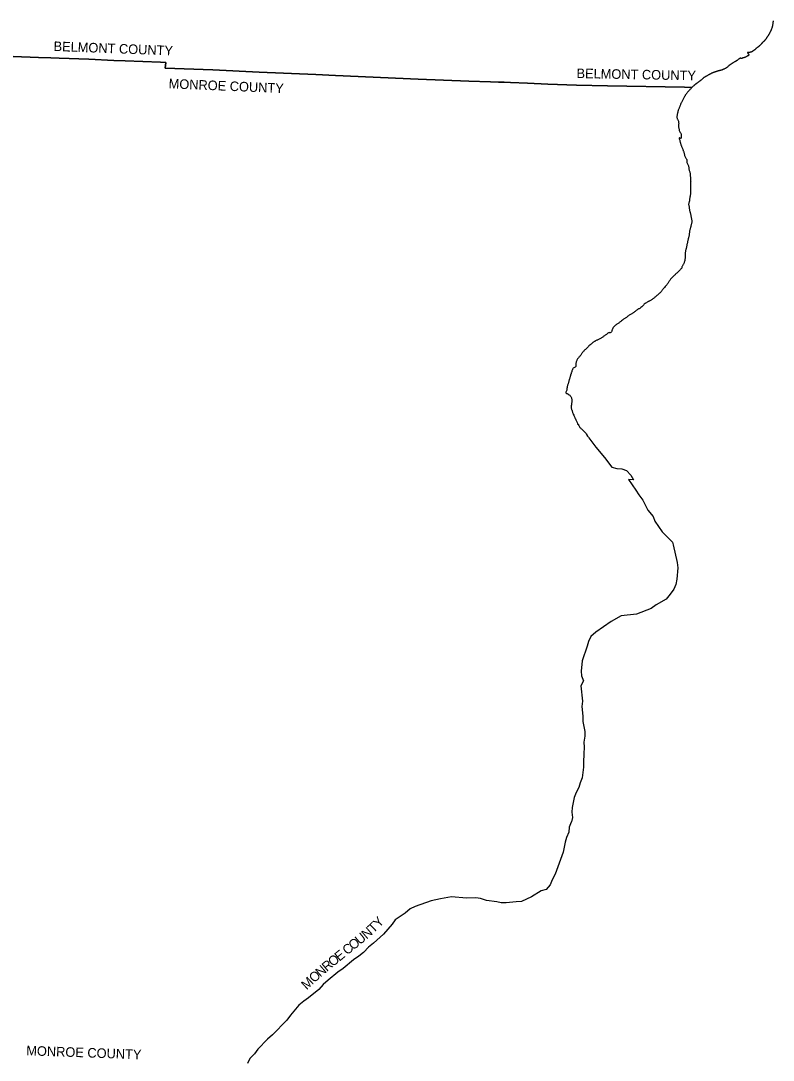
# Model space of a CAD drawing. Extents: x 2043100 to 2470832, y 443715 to 810583.
# Drawn here: x 2369628 to 2448259, y 576519 to 685140 of the extents above; entities that cross this region are included whole.
import ezdxf

# ---------------------------------------------------------------- set-up
doc = ezdxf.new("R2010")
doc.units = 0
doc.layers.add('GM_X_Adjacent_County', color=7, linetype='Continuous')
doc.layers.add('GM_X_Adjacent_County_Text', color=7, linetype='Continuous')

msp = doc.modelspace()

# ---------------------------------------------------------------- linework, layer by layer
at = {"layer": 'GM_X_Adjacent_County'}
for points in [[(2448259, 685150), (2448248, 685090), (2448244, 685065), (2448239, 685033), (2448235, 685009), (2448232, 684989), (2448228, 684967), (2448226, 684941), (2448221, 684917), (2448217, 684885), (2448212, 684858), (2448210, 684834), (2448204, 684812), (2448203, 684790), (2448190, 684730), (2448188, 684708), (2448182, 684686), (2448179, 684663), (2448173, 684627), (2448169, 684607), (2448168, 684585), (2448162, 684551), (2448155, 684523), (2448147, 684493), (2448142, 684466), (2448138, 684446), (2448132, 684422), (2448123, 684394), (2448115, 684362), (2448094, 684295), (2448085, 684275), (2448075, 684253), (2448062, 684223), (2448052, 684198), (2448042, 684176), (2448033, 684156), (2448025, 684136), (2448015, 684110), (2448002, 684087), (2447988, 684061), (2447969, 684021), (2447957, 683998), (2447939, 683970), (2447926, 683946), (2447916, 683920), (2447907, 683899), (2447885, 683851), (2447870, 683821), (2447860, 683796), (2447850, 683776), (2447837, 683752), (2447819, 683727), (2447804, 683703), (2447762, 683646), (2447749, 683626), (2447735, 683596), (2447720, 683576), (2447704, 683551), (2447688, 683529), (2447675, 683507), (2447659, 683484), (2447633, 683452), (2447618, 683425), (2447608, 683405), (2447589, 683379), (2447571, 683355), (2447555, 683322), (2447528, 683290), (2447514, 683265), (2447499, 683245), (2447475, 683217), (2447446, 683178), (2447432, 683154), (2447418, 683134), (2447399, 683109), (2447379, 683091), (2447348, 683058), (2447326, 683034), (2447306, 683013), (2447285, 682997), (2447265, 682973), (2447245, 682958), (2447225, 682938), (2447202, 682920), (2447178, 682891), (2447145, 682864), (2447111, 682830), (2447090, 682801), (2447050, 682763), (2447033, 682736), (2447015, 682716), (2446985, 682685), (2446962, 682657), (2446926, 682622), (2446903, 682598), (2446873, 682573), (2446849, 682549), (2446824, 682526), (2446804, 682506), (2446784, 682494), (2446763, 682471), (2446741, 682459), (2446711, 682432), (2446683, 682414), (2446648, 682389), (2446616, 682365), (2446590, 682346), (2446569, 682326), (2446545, 682309), (2446521, 682287), (2446486, 682260), (2446458, 682236), (2446427, 682213), (2446379, 682168), (2446359, 682154), (2446326, 682121), (2446294, 682103), (2446271, 682072), (2446231, 682052), (2446201, 682027), (2446164, 681998), (2446140, 681984), (2446116, 681967), (2446085, 681943), (2446055, 681926), (2446029, 681910), (2446009, 681897), (2445987, 681889), (2445944, 681866), (2445912, 681858), (2445886, 681853), (2445858, 681847), (2445802, 681838), (2445774, 681831), (2445752, 681827), (2445726, 681823), (2445702, 681820), (2445680, 681820), (2445640, 681827), (2445620, 681833), (2445596, 681841), (2445576, 681842), (2445560, 681818), (2445561, 681798), (2445573, 681778), (2445597, 681756), (2445616, 681737), (2445636, 681717), (2445658, 681693), (2445677, 681671), (2445691, 681648), (2445701, 681624), (2445704, 681602), (2445704, 681580), (2445697, 681558), (2445683, 681537), (2445663, 681509), (2445644, 681494), (2445618, 681480), (2445586, 681461), (2445562, 681449), (2445542, 681437), (2445517, 681424), (2445493, 681412), (2445467, 681395), (2445445, 681383), (2445415, 681370), (2445393, 681362), (2445374, 681354), (2445348, 681339), (2445308, 681318), (2445286, 681310), (2445266, 681302), (2445241, 681291), (2445215, 681283), (2445195, 681278), (2445175, 681274), (2445155, 681268), (2445131, 681261), (2445101, 681255), (2445079, 681250), (2445055, 681244), (2445031, 681234), (2445008, 681219), (2444986, 681213), (2444958, 681208), (2444934, 681210), (2444912, 681216), (2444891, 681223), (2444865, 681229), (2444845, 681233), (2444815, 681230), (2444784, 681215), (2444758, 681203), (2444734, 681189), (2444704, 681162), (2444677, 681142), (2444645, 681119), (2444621, 681098), (2444598, 681080), (2444576, 681062), (2444556, 681045), (2444530, 681027), (2444511, 681014), (2444487, 680996), (2444461, 680974), (2444439, 680963), (2444404, 680938), (2444370, 680918), (2444338, 680895), (2444315, 680883), (2444293, 680872), (2444269, 680856), (2444247, 680850), (2444223, 680837), (2444201, 680825), (2444180, 680814), (2444094, 680767), (2444073, 680750), (2444043, 680734), (2444019, 680723), (2443999, 680703), (2443979, 680691), (2443960, 680674), (2443938, 680662), (2443914, 680648), (2443890, 680631), (2443871, 680619), (2443845, 680604), (2443811, 680580), (2443783, 680563), (2443758, 680551), (2443738, 680538), (2443710, 680520), (2443684, 680495), (2443661, 680475), (2443635, 680452), (2443612, 680424), (2443586, 680409), (2443560, 680383), (2443507, 680332), (2443477, 680307), (2443454, 680287), (2443430, 680262), (2443410, 680254), (2443380, 680234), (2443351, 680217), (2443321, 680196), (2443301, 680190), (2443275, 680170), (2443226, 680139), (2443174, 680114), (2443134, 680097), (2443105, 680081), (2443079, 680070), (2443053, 680062), (2443021, 680049), (2442995, 680039), (2442971, 680030), (2442946, 680018), (2442918, 680005), (2442888, 679997), (2442860, 679990), (2442832, 679982), (2442810, 679975), (2442790, 679969), (2442762, 679961), (2442735, 679954), (2442709, 679948), (2442683, 679939), (2442661, 679933), (2442633, 679926), (2442603, 679920), (2442577, 679913), (2442549, 679909), (2442519, 679900), (2442499, 679896), (2442472, 679887), (2442424, 679871), (2442388, 679860), (2442368, 679854), (2442344, 679847), (2442316, 679839), (2442284, 679830), (2442262, 679822), (2442235, 679813), (2442211, 679803), (2442185, 679792), (2442151, 679782), (2442127, 679775), (2442105, 679767), (2442071, 679752), (2442052, 679748), (2442028, 679740), (2442000, 679727), (2441976, 679719), (2441932, 679698), (2441906, 679689), (2441877, 679675), (2441849, 679662), (2441825, 679650), (2441803, 679642), (2441769, 679627), (2441746, 679613), (2441722, 679602), (2441694, 679588), (2441660, 679571), (2441636, 679559), (2441603, 679540), (2441577, 679523), (2441555, 679515), (2441527, 679497), (2441494, 679480), (2441466, 679467), (2441402, 679434), (2441377, 679414), (2441353, 679405), (2441323, 679385), (2441277, 679358), (2441214, 679317), (2441192, 679302), (2441172, 679292), (2441147, 679272), (2441125, 679265), (2441095, 679247), (2441065, 679226), (2441041, 679218), (2441016, 679197), (2440992, 679179), (2440972, 679166), (2440953, 679146), (2440933, 679128), (2440917, 679107), (2440891, 679091), (2440868, 679062), (2440842, 679042), (2440813, 679015), (2440789, 678999), (2440757, 678974), (2440724, 678944), (2440696, 678927), (2440678, 678905), (2440658, 678891), (2440631, 678860), (2440601, 678840), (2440573, 678825), (2440542, 678804), (2440520, 678790), (2440494, 678772), (2440472, 678759), (2440445, 678739), (2440419, 678718), (2440399, 678704), (2440376, 678685), (2440356, 678671), (2440332, 678649), (2440310, 678638), (2440289, 678624), (2440261, 678607), (2440233, 678587), (2440205, 678562), (2440184, 678546), (2440154, 678523), (2440126, 678499), (2440107, 678486), (2440087, 678466), (2440067, 678448), (2440045, 678431), (2440026, 678417), (2440000, 678392), (2439978, 678376), (2439955, 678358), (2439903, 678313), (2439884, 678292), (2439844, 678260), (2439820, 678241), (2439742, 678168), (2439733, 678153), (2438985, 678196), (2430944, 678349), (2427696, 678411), (2424709, 678511), (2422593, 678621), (2420789, 678695), (2420130, 678718), (2419551, 678737), (2418710, 678760), (2416450, 678822), (2411155, 679024), (2402511, 679420), (2400450, 679514), (2394550, 679784), (2389687, 680028), (2384731, 680186), (2384795, 680789), (2384227, 680821), (2380536, 680958), (2379351, 681002), (2376747, 681131), (2373629, 681222), (2372775, 681255), (2371483, 681304), (2367034, 681467)], [(2367034, 681467), (2371483, 681304), (2372775, 681255), (2373629, 681222), (2376747, 681131), (2379351, 681002), (2380536, 680958), (2384227, 680821), (2384795, 680789), (2384731, 680186), (2389687, 680028), (2394550, 679784), (2400450, 679514), (2402511, 679420), (2411155, 679024), (2416450, 678822), (2418710, 678760), (2419551, 678737), (2420130, 678718), (2420789, 678695), (2422593, 678621), (2424709, 678511), (2427696, 678411), (2430944, 678349), (2438985, 678196), (2439733, 678153), (2439674, 678051), (2439618, 678010), (2439560, 677951), (2439507, 677885), (2439452, 677822), (2439383, 677753), (2439319, 677686), (2439262, 677618), (2439213, 677547), (2439153, 677482), (2439116, 677429), (2439075, 677366), (2439042, 677304), (2438993, 677239), (2438961, 677172), (2438916, 677099), (2438883, 677032), (2438859, 676964), (2438768, 676808), (2438733, 676745), (2438702, 676678), (2438679, 676618), (2438635, 676551), (2438606, 676478), (2438581, 676410), (2438568, 676357), (2438540, 676289), (2438515, 676226), (2438492, 676176), (2438471, 676125), (2438446, 676057), (2438427, 675994), (2438405, 675924), (2438368, 675857), (2438339, 675788), (2438322, 675736), (2438307, 675683), (2438288, 675617), (2438277, 675567), (2438268, 675516), (2438256, 675452), (2438235, 675382), (2438222, 675317), (2438207, 675249), (2438197, 675177), (2438196, 675114), (2438201, 675046), (2438209, 674966), (2438220, 674911), (2438263, 674849), (2438300, 674778), (2438317, 674726), (2438344, 674657), (2438361, 674595), (2438375, 674525), (2438386, 674455), (2438385, 674405), (2438376, 674337), (2438373, 674283), (2438370, 674228), (2438366, 674164), (2438371, 674094), (2438378, 674026), (2438387, 673960), (2438401, 673891), (2438416, 673819), (2438446, 673687), (2438468, 673611), (2438497, 673546), (2438546, 673477), (2438600, 673410), (2438629, 673340), (2438634, 673270), (2438633, 673210), (2438630, 673144), (2438630, 673080), (2438625, 673030), (2438624, 672959), (2438625, 672889), (2438566, 672844), (2438509, 672895), (2438449, 672936), (2438416, 672883), (2438437, 672816), (2438464, 672742), (2438497, 672676), (2438505, 672605), (2438508, 672544), (2438529, 672487), (2438542, 672427), (2438563, 672369), (2438580, 672317), (2438597, 672256), (2438619, 672184), (2438646, 672116), (2438665, 672065), (2438688, 671999), (2438709, 671945), (2438736, 671876), (2438772, 671802), (2438803, 671725), (2438822, 671671), (2438843, 671619), (2438866, 671562), (2438881, 671508), (2438908, 671436), (2438931, 671381), (2438949, 671315), (2438968, 671245), (2438977, 671157), (2438986, 671105), (2439003, 671051), (2439022, 670998), (2439046, 670930), (2439079, 670856), (2439118, 670801), (2439161, 670750), (2439202, 670684), (2439219, 670631), (2439232, 670563), (2439230, 670495), (2439225, 670430), (2439228, 670372), (2439243, 670321), (2439280, 670247), (2439317, 670194), (2439350, 670132), (2439382, 670057), (2439403, 669987), (2439418, 669915), (2439428, 669837), (2439435, 669767), (2439442, 669701), (2439452, 669645), (2439461, 669571), (2439478, 669505), (2439514, 669428), (2439547, 669342), (2439560, 669291), (2439570, 669209), (2439573, 669130), (2439579, 669018), (2439589, 668942), (2439594, 668888), (2439599, 668820), (2439606, 668758), (2439615, 668692), (2439625, 668622), (2439628, 668564), (2439629, 668498), (2439632, 668432), (2439633, 668366), (2439629, 668296), (2439626, 668239), (2439623, 668161), (2439618, 668103), (2439613, 668047), (2439614, 667997), (2439613, 667940), (2439612, 667886), (2439614, 667808), (2439613, 667740), (2439608, 667688), (2439611, 667622), (2439615, 667566), (2439619, 667341), (2439626, 667261), (2439625, 667195), (2439625, 667141), (2439618, 667068), (2439603, 667002), (2439583, 666915), (2439572, 666851), (2439563, 666791), (2439550, 666736), (2439545, 666680), (2439531, 666602), (2439526, 666531), (2439517, 666465), (2439510, 666409), (2439498, 666322), (2439472, 666222), (2439459, 666169), (2439444, 666101), (2439431, 666038), (2439416, 665988), (2439422, 665930), (2439439, 665864), (2439450, 665808), (2439465, 665748), (2439482, 665670), (2439490, 665584), (2439493, 665518), (2439500, 665452), (2439514, 665392), (2439527, 665324), (2439540, 665254), (2439553, 665192), (2439568, 665130), (2439584, 665059), (2439603, 664989), (2439618, 664935), (2439635, 664871), (2439657, 664803), (2439666, 664739), (2439675, 664667), (2439684, 664607), (2439702, 664537), (2439713, 664484), (2439728, 664420), (2439735, 664366), (2439744, 664298), (2439747, 664234), (2439746, 664167), (2439746, 664099), (2439741, 664049), (2439726, 663974), (2439713, 663906), (2439702, 663854), (2439688, 663791), (2439667, 663729), (2439652, 663674), (2439633, 663618), (2439618, 663561), (2439601, 663489), (2439589, 663420), (2439568, 663348), (2439551, 663297), (2439538, 663247), (2439527, 663178), (2439519, 663112), (2439522, 663015), (2439499, 662971), (2439484, 662907), (2439487, 662853), (2439481, 662795), (2439474, 662744), (2439465, 662694), (2439452, 662638), (2439425, 662561), (2439408, 662506), (2439391, 662438), (2439377, 662373), (2439362, 662295), (2439350, 662217), (2439333, 662142), (2439314, 662067), (2439300, 662013), (2439285, 661947), (2439270, 661878), (2439261, 661828), (2439248, 661761), (2439232, 661687), (2439217, 661626), (2439204, 661560), (2439193, 661498), (2439182, 661441), (2439169, 661389), (2439156, 661331), (2439136, 661252), (2439121, 661194), (2439106, 661131), (2439099, 661091), (2439092, 661053), (2439083, 661002), (2439066, 660930), (2439061, 660862), (2439061, 660791), (2439064, 660705), (2439067, 660651), (2439071, 660561), (2439070, 660489), (2439066, 660409), (2439048, 660314), (2439033, 660224), (2439023, 660143), (2439012, 660079), (2438992, 659994), (2438969, 659918), (2438943, 659849), (2438912, 659782), (2438883, 659724), (2438844, 659655), (2438808, 659596), (2438775, 659527), (2438752, 659476), (2438723, 659412), (2438693, 659327), (2438660, 659270), (2438621, 659203), (2438560, 659134), (2438496, 659067), (2438423, 658995), (2438368, 658944), (2438300, 658876), (2438240, 658829), (2438170, 658764), (2438117, 658717), (2438062, 658663), (2437997, 658598), (2437936, 658543), (2437859, 658477), (2437801, 658424), (2437756, 658371), (2437693, 658305), (2437634, 658236), (2437577, 658185), (2437540, 658128), (2437488, 658053), (2437445, 657996), (2437400, 657925), (2437359, 657872), (2437318, 657815), (2437283, 657758), (2437239, 657689), (2437176, 657614), (2437143, 657553), (2437077, 657478), (2437018, 657419), (2436967, 657368), (2436895, 657282), (2436820, 657200), (2436764, 657143), (2436715, 657074), (2436665, 656989), (2436620, 656932), (2436561, 656855), (2436504, 656794), (2436438, 656728), (2436367, 656667), (2436298, 656609), (2436235, 656550), (2436169, 656479), (2436102, 656417), (2436027, 656348), (2435974, 656297), (2435901, 656245), (2435842, 656198), (2435791, 656163), (2435734, 656120), (2435677, 656074), (2435612, 656023), (2435543, 655968), (2435491, 655941), (2435430, 655907), (2435361, 655874), (2435309, 655851), (2435250, 655818), (2435196, 655797), (2435143, 655770), (2435082, 655736), (2435003, 655683), (2434924, 655633), (2434862, 655590), (2434788, 655526), (2434733, 655473), (2434688, 655420), (2434625, 655355), (2434582, 655304), (2434519, 655245), (2434439, 655171), (2434370, 655122), (2434304, 655086), (2434251, 655055), (2434190, 655026), (2434138, 654997), (2434077, 654952), (2434020, 654909), (2433953, 654853), (2433894, 654814), (2433827, 654769), (2433770, 654726), (2433689, 654670), (2433638, 654633), (2433582, 654598), (2433529, 654561), (2433476, 654520), (2433411, 654476), (2433340, 654431), (2433284, 654404), (2433223, 654361), (2433152, 654311), (2433083, 654262), (2433032, 654221), (2432977, 654180), (2432925, 654149), (2432862, 654111), (2432797, 654076), (2432742, 654039), (2432682, 653998), (2432625, 653955), (2432556, 653897), (2432495, 653850), (2432413, 653790), (2432336, 653729), (2432281, 653688), (2432222, 653638), (2432170, 653595), (2432115, 653554), (2432060, 653515), (2431989, 653466), (2431928, 653424), (2431849, 653369), (2431792, 653334), (2431740, 653301), (2431680, 653233), (2431627, 653176), (2431582, 653123), (2431547, 653073), (2431502, 653002), (2431462, 652925), (2431437, 652868), (2431420, 652814), (2431407, 652764), (2431378, 652691), (2431343, 652624), (2431293, 652563), (2431227, 652534), (2431163, 652539), (2431099, 652553), (2431031, 652534), (2430970, 652479), (2430907, 652430), (2430837, 652370), (2430762, 652313), (2430707, 652270), (2430636, 652216), (2430563, 652173), (2430505, 652132), (2430454, 652093), (2430375, 652043), (2430324, 652006), (2430263, 651967), (2430207, 651932), (2430138, 651894), (2430063, 651863), (2430003, 651836), (2429942, 651808), (2429885, 651779), (2429815, 651750), (2429750, 651723), (2429687, 651681), (2429623, 651642), (2429556, 651609), (2429491, 651569), (2429420, 651510), (2429367, 651471), (2429300, 651424), (2429223, 651360), (2429168, 651321), (2429093, 651255), (2429007, 651172), (2428960, 651119), (2428909, 651066), (2428844, 651000), (2428788, 650931), (2428707, 650854), (2428642, 650794), (2428581, 650743), (2428518, 650680), (2428466, 650625), (2428410, 650580), (2428354, 650500), (2428305, 650441), (2428262, 650384), (2428223, 650324), (2428188, 650271), (2428150, 650210), (2428109, 650155), (2428060, 650086), (2428013, 650035), (2427952, 649976), (2427909, 649921), (2427855, 649854), (2427816, 649801), (2427779, 649730), (2427750, 649680), (2427727, 649627), (2427702, 649571), (2427681, 649504), (2427653, 649416), (2427642, 649345), (2427636, 649279), (2427639, 649207), (2427646, 649137), (2427641, 649075), (2427623, 649018), (2427556, 648957), (2427481, 648912), (2427411, 648880), (2427342, 648827), (2427315, 648776), (2427300, 648722), (2427283, 648670), (2427254, 648619), (2427231, 648560), (2427211, 648490), (2427178, 648403), (2427156, 648335), (2427133, 648252), (2427114, 648198), (2427090, 648105), (2427069, 648047), (2427054, 647986), (2427037, 647930), (2427011, 647863), (2426992, 647797), (2426971, 647726), (2426951, 647632), (2426936, 647572), (2426910, 647507), (2426893, 647449), (2426870, 647368), (2426849, 647312), (2426829, 647247), (2426814, 647187), (2426791, 647124), (2426772, 647050), (2426759, 646987), (2426741, 646921), (2426730, 646861), (2426715, 646792), (2426702, 646736), (2426694, 646666), (2426689, 646606), (2426676, 646523), (2426661, 646471), (2426633, 646400), (2426598, 646331), (2426579, 646259), (2426654, 646198), (2426713, 646175), (2426787, 646149), (2426848, 646116), (2426923, 646063), (2426994, 646011), (2427055, 645960), (2427102, 645876), (2427139, 645809), (2427166, 645744), (2427184, 645668), (2427199, 645594), (2427206, 645542), (2427212, 645430), (2427209, 645372), (2427207, 645304), (2427202, 645254), (2427191, 645189), (2427184, 645125), (2427177, 645071), (2427163, 644997), (2427154, 644900), (2427147, 644846), (2427151, 644656), (2427164, 644586), (2427188, 644516), (2427217, 644461), (2427238, 644403), (2427255, 644331), (2427272, 644270), (2427301, 644218), (2427328, 644151), (2427348, 644075), (2427369, 644019), (2427413, 643920), (2427458, 643839), (2427492, 643743), (2427523, 643672), (2427561, 643588), (2427600, 643531), (2427641, 643456), (2427673, 643368), (2427706, 643291), (2427735, 643225), (2427758, 643161), (2427792, 643080), (2427821, 643004), (2427859, 642935), (2427931, 642832), (2427966, 642775), (2428001, 642724), (2428046, 642654), (2428107, 642593), (2428172, 642527), (2428225, 642486), (2428298, 642435), (2428359, 642374), (2428440, 642289), (2428505, 642231), (2428566, 642166), (2428611, 642110), (2428665, 642041), (2428724, 641960), (2428772, 641885), (2428799, 641828), (2428854, 641747), (2428899, 641685), (2428954, 641620), (2428981, 641569), (2429715, 640567), (2430632, 639514), (2431408, 638486), (2431917, 638366), (2432446, 638320), (2432943, 638141), (2433389, 637644), (2433652, 637176), (2433146, 637193), (2433909, 636098), (2434214, 635594), (2434630, 635032), (2435153, 633983), (2435705, 633352), (2435902, 632847), (2436640, 631721), (2437720, 630659), (2437787, 630384), (2438235, 628534), (2438284, 627983), (2438179, 626804), (2438074, 626245), (2437858, 625747), (2437501, 625233), (2437071, 624716), (2436016, 624107), (2435511, 623730), (2433963, 623131), (2432386, 622941), (2431327, 622370), (2429736, 621259), (2429205, 620787), (2428962, 620275), (2428828, 619771), (2428293, 618247), (2428183, 617189), (2428209, 616681), (2428432, 616172), (2428150, 615638), (2428326, 614045), (2428258, 613491), (2428366, 612472), (2428380, 611928), (2428584, 610874), (2428584, 610365), (2428474, 609758), (2428516, 609221), (2428472, 608526), (2428418, 607659), (2428432, 607127), (2428295, 606029), (2428072, 605514), (2427935, 605009), (2427660, 604478), (2427462, 603975), (2427252, 602942), (2427202, 602426), (2427293, 601892), (2427166, 601422), (2427155, 601381), (2426939, 600865), (2426915, 600353), (2426657, 599801), (2426503, 599298), (2426304, 598276), (2425473, 595975), (2425147, 595357), (2424955, 594854), (2424544, 594352), (2424020, 594229), (2422990, 593600), (2421948, 593102), (2421381, 593078), (2420336, 592960), (2419814, 592981), (2419359, 593075), (2418281, 593216), (2417686, 593403), (2417196, 593473), (2416192, 593440), (2414634, 593587), (2413502, 593374), (2412499, 593171), (2410843, 592580), (2410326, 592342), (2409786, 591895), (2409273, 591533), (2408760, 591203), (2408450, 590725), (2407523, 589690), (2406482, 588746), (2405972, 588329), (2405492, 587823), (2405428, 587770), (2404963, 587386), (2404391, 587011), (2403301, 586105), (2402755, 585730), (2401738, 584899), (2401235, 584437), (2400768, 583921), (2399709, 583032), (2399200, 582701), (2398692, 582287), (2397803, 581230), (2397440, 580706), (2395924, 579176), (2395406, 578735), (2394389, 577678), (2394060, 577173), (2393554, 576695), (2393303, 576189)]]:
    msp.add_lwpolyline(points, dxfattribs=at)

# ---------------------------------------------------------------- texts
at = {"layer": 'GM_X_Adjacent_County_Text'}
for s, rotation, p in [('BELMONT COUNTY', 357.81338, (2373040, 681988)), ('BELMONT COUNTY', 358.885, (2427697, 679155)), ('MONROE COUNTY', 357.58242, (2385064, 678087)), ('T', 43.67128, (2406473, 589734)), ('Y', 47.435, (2407064, 590301)), ('U', 39.34533, (2405058, 588540)), ('N', 40.85984, (2405764, 589119)), ('O', 39.0461, (2404367, 587979)), ('E', 39.03548, (2402918, 586804)), ('C', 39.0355, (2403734, 587466)), ('R', 39.65067, (2401606, 585729)), ('O', 39.06347, (2402231, 586247)), ('O', 42.4387, (2400296, 584560)), ('N', 41.02696, (2400944, 585153)), ('M', 43.01674, (2399504, 583821)), ('MONROE COUNTY', 357.97309, (2370188, 577035))]:
    msp.add_text(s, height=1000, rotation=rotation, dxfattribs=at).set_placement(p)

doc.saveas('drawing.dxf')
